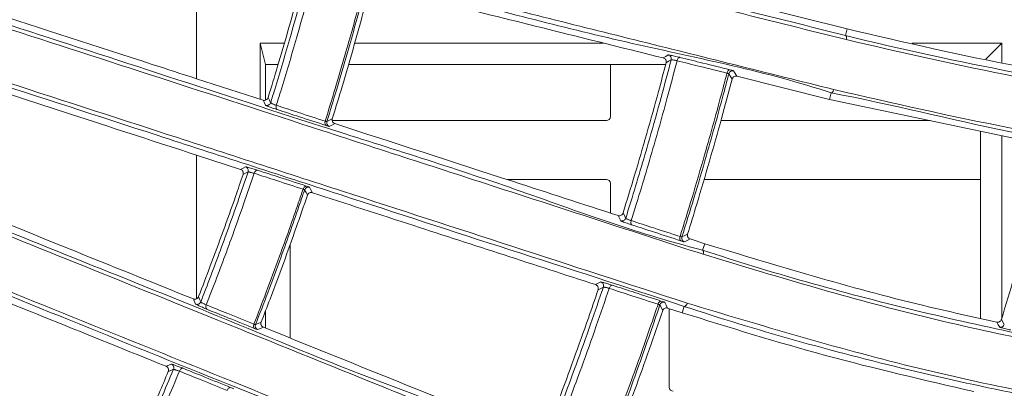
# Model space of a CAD drawing. Header units: millimetres. Extents: x 0 to 1118, y 0 to 864.
# Tile 372 of 512: x 557.28 to 569.81, y 405.32 to 410.01. Entities that reach past the tile are written whole.
import ezdxf

# ---------------------------------------------------------------- set-up
doc = ezdxf.new("R2010")
doc.units = ezdxf.units.MM
doc.styles.add('SLDTEXTSTYLE0', font='TXT', dxfattribs={"width": 0.605})
doc.dimstyles.new('SLDDIMSTYLE0', dxfattribs={"dimtxt": 3.175, "dimasz": 3.302, "dimexe": 0, "dimexo": 0.0625, "dimgap": 0.79375, "dimtad": 0, "dimdec": 1, "dimlfac": 4, "dimrnd": 1e-09, "dimzin": 12, "dimdsep": 46, "dimtxsty": 'SLDTEXTSTYLE0', "dimsah": 1, "dimcen": 0.09, "dimadec": 0, "dimazin": 3, "dimtfac": 1, "dimtofl": 0, "dimtmove": 0, "dimatfit": 3, "dimfxl": 1, "dimfrac": 2, "dimtolj": 1, "dimtzin": 12, "dimarcsym": 0})

# ---------------------------------------------------------------- blocks, each defined once
blk = doc.blocks.new('_D')
at = {"color": 7, "linetype": 'Continuous', "lineweight": 0}
for p, q in [((523.725, 418.739), (523.725, 362.273)), ((602.598, 372.505), (602.598, 362.273)), ((523.725, 363.873), (554.251, 363.873)), ((602.598, 363.873), (565.165, 363.873))]:
    blk.add_line(p, q, dxfattribs=at)
for points in [[(523.725, 363.873), (527.027, 363.365), (527.027, 364.381)], [(602.598, 363.873), (599.296, 364.381), (599.296, 363.365)]]:
    blk.add_solid(points, dxfattribs=at)
at = {"color": 7, "linetype": 'Continuous', "lineweight": 0, "insert": (554.251, 365.529), "char_height": 3.175, "attachment_point": 1, "style": 'SLDTEXTSTYLE0'}
blk.add_mtext('315.5', dxfattribs=at)

msp = doc.modelspace()

# ---------------------------------------------------------------- linework, layer by layer
at = {"color": 7, "linetype": 'Continuous', "lineweight": 15}
for p, q in [((559.5357, 411.0028), (559.5357, 409.2584)), ((567.8101, 409.8928), (566.63, 410.187)), ((560.6515, 409.7125), (560.3451, 409.7125)), ((560.3451, 409.7125), (560.3451, 408.9954)), ((560.4107, 409.4396), (560.3451, 409.7125)), ((564.7108, 409.7125), (561.5458, 409.7125)), ((569.7775, 409.7125), (568.6386, 409.7125)), ((569.574, 409.5091), (569.7775, 409.7125)), ((569.7775, 409.4648), (569.7775, 409.7125)), ((560.4107, 409.4396), (560.5719, 409.4396)), ((560.4107, 408.9852), (560.4107, 409.4396)), ((561.4678, 409.4396), (565.5018, 409.4396)), ((564.7982, 409.4396), (564.7982, 408.7758)), ((560.3804, 408.9839), (559.5357, 409.2584)), ((566.4063, 409.2898), (567.5864, 408.9956)), ((567.5864, 408.9956), (570.3444, 408.4147)), ((561.2595, 408.7258), (564.7482, 408.7258)), ((566.204, 408.7258), (568.8671, 408.7258)), ((569.5045, 408.5916), (569.5045, 406.2069)), ((569.7775, 406.2107), (569.7775, 408.5341)), ((559.5357, 408.2861), (560.0946, 408.1045)), ((559.5357, 408.2861), (559.5357, 406.457)), ((564.7482, 407.9758), (563.4829, 407.9758)), ((569.5045, 407.9758), (565.9898, 407.9758)), ((564.7982, 407.9258), (564.7982, 407.5484)), ((565.9984, 407.1585), (565.8124, 407.2189)), ((560.7232, 405.9581), (560.7232, 407.1442)), ((565.5267, 406.3395), (565.7126, 406.2791)), ((565.5482, 405.3308), (565.5482, 406.3325)), ((560.4107, 406.0844), (560.4107, 406.3016))]:
    msp.add_line(p, q, dxfattribs=at)
at = {"color": 9, "linetype": 'Continuous', "lineweight": 0}
for p, q in [((567.8101, 409.8928), (567.7877, 409.8102)), ((566.3461, 409.2549), (566.3048, 409.3228)), ((567.6054, 409.0788), (567.5864, 408.9956)), ((565.9984, 407.1585), (565.9703, 407.0777)), ((565.4642, 406.3089), (565.4278, 406.3794)), ((565.7373, 406.3607), (565.7126, 406.2791))]:
    msp.add_line(p, q, dxfattribs=at)
at = {"color": 9, "linetype": 'Continuous', "lineweight": 0, "flags": 128}
for points in [[(567.7989, 409.7568), (567.8007, 409.766), (567.8015, 409.7751), (567.8014, 409.7837), (567.8003, 409.7916), (567.7984, 409.7984), (567.7955, 409.8039), (567.7919, 409.8079), (567.7877, 409.8102)], [(565.4715, 409.5229), (565.5043, 409.5428), (565.5346, 409.5612)], [(565.5719, 409.4998), (565.5397, 409.4802), (565.5075, 409.4607)], [(565.6471, 409.4875), (565.6498, 409.4967), (565.6534, 409.5053), (565.6577, 409.5131), (565.6625, 409.5197), (565.6676, 409.5249), (565.673, 409.5285), (565.6783, 409.5303), (565.6834, 409.5304)], [(566.2813, 409.3296), (566.284, 409.3388), (566.2876, 409.3474), (566.2918, 409.3551), (566.2966, 409.3618), (566.3017, 409.367), (566.3069, 409.3706), (566.3122, 409.3725), (566.3172, 409.3726)], [(566.3643, 409.3589), (566.3846, 409.3256), (566.4063, 409.2898)], [(567.6407, 409.1219), (567.638, 409.1128), (567.6344, 409.1041), (567.6303, 409.0963), (567.6256, 409.0897), (567.6206, 409.0845), (567.6154, 409.0808), (567.6103, 409.0789), (567.6054, 409.0788)], [(560.4118, 408.9212), (560.3929, 408.959), (560.3804, 408.9839)], [(560.4439, 409.0179), (560.4601, 408.9856), (560.4762, 408.9534)], [(560.561, 408.8655), (560.5562, 408.8684), (560.5521, 408.8728), (560.549, 408.8787), (560.5468, 408.8857), (560.5457, 408.8937), (560.5458, 408.9023), (560.5469, 408.9113), (560.5492, 408.9203)], [(561.1822, 408.6633), (561.1775, 408.6662), (561.1735, 408.6706), (561.1704, 408.6764), (561.1683, 408.6835), (561.1673, 408.6914), (561.1674, 408.7), (561.1686, 408.709), (561.1708, 408.7181)], [(561.1915, 408.7139), (561.226, 408.7312), (561.2605, 408.7485)], [(561.2931, 408.6874), (561.2564, 408.6689), (561.2226, 408.652)], [(560.0946, 408.1045), (560.1271, 408.1213), (560.1569, 408.1368)], [(560.1901, 408.0728), (560.1581, 408.0562), (560.126, 408.0396)], [(560.2678, 408.0545), (560.2712, 408.0635), (560.2756, 408.0719), (560.2807, 408.0793), (560.2863, 408.0854), (560.2924, 408.0902), (560.2985, 408.0932), (560.3046, 408.0946), (560.3104, 408.0941)], [(560.8897, 407.8528), (560.8931, 407.8618), (560.8974, 407.8702), (560.9024, 407.8776), (560.908, 407.8838), (560.914, 407.8885), (560.9201, 407.8916), (560.9261, 407.8929), (560.9318, 407.8925)], [(560.945, 407.7776), (560.9273, 407.8118), (560.9095, 407.846)], [(560.9711, 407.878), (560.9922, 407.8373), (561.0074, 407.8079)], [(564.9294, 407.4507), (564.9135, 407.4823), (564.8963, 407.5166)], [(564.9597, 407.5503), (564.9766, 407.5166), (564.9777, 407.5146), (564.9935, 407.4829)], [(565.0721, 407.3979), (565.0678, 407.4006), (565.0644, 407.4049), (565.0617, 407.4106), (565.0601, 407.4175), (565.0594, 407.4254), (565.0597, 407.434), (565.0611, 407.443), (565.0635, 407.452)], [(565.6932, 407.1959), (565.6891, 407.1985), (565.6857, 407.2028), (565.6831, 407.2085), (565.6815, 407.2154), (565.6809, 407.2233), (565.6813, 407.2319), (565.6827, 407.2408), (565.685, 407.2499)], [(565.709, 407.2446), (565.7444, 407.2625), (565.7799, 407.2803)], [(565.8124, 407.2189), (565.775, 407.2), (565.7402, 407.1825)], [(565.9785, 407.0236), (565.9808, 407.0327), (565.9823, 407.0417), (565.9827, 407.0503), (565.982, 407.0582), (565.9804, 407.0651), (565.9778, 407.0708), (565.9744, 407.075), (565.9703, 407.0777)], [(564.6105, 406.6372), (564.6445, 406.6547), (564.676, 406.671)], [(564.709, 406.6071), (564.6755, 406.5899), (564.6421, 406.5726)], [(564.7832, 406.5894), (564.7866, 406.5984), (564.7907, 406.6068), (564.7955, 406.6143), (564.8008, 406.6205), (564.8063, 406.6254), (564.812, 406.6286), (564.8174, 406.6301), (564.8226, 406.6298)], [(559.5211, 406.3899), (559.5049, 406.4291), (559.4942, 406.4547)], [(559.5599, 406.4842), (559.5738, 406.4509), (559.5876, 406.4175)], [(565.4049, 406.3876), (565.4082, 406.3966), (565.4124, 406.405), (565.4171, 406.4125), (565.4224, 406.4188), (565.4279, 406.4236), (565.4334, 406.4269), (565.4388, 406.4284), (565.4438, 406.4281)], [(565.4896, 406.4113), (565.5075, 406.3767), (565.5267, 406.3395)], [(565.7763, 406.4013), (565.773, 406.3923), (565.7688, 406.3839), (565.764, 406.3764), (565.7588, 406.3701), (565.7533, 406.3653), (565.7478, 406.362), (565.7424, 406.3605), (565.7373, 406.3607)], [(569.7725, 406.194), (569.7909, 406.162), (569.7919, 406.1603), (569.8093, 406.1299)], [(560.2718, 406.0789), (560.2673, 406.0821), (560.2636, 406.0868), (560.2609, 406.0928), (560.2593, 406.0999), (560.2588, 406.1079), (560.2595, 406.1165), (560.2613, 406.1253), (560.2641, 406.1342)], [(560.2845, 406.1288), (560.3201, 406.1436), (560.3557, 406.1585)], [(560.3839, 406.0952), (560.3461, 406.0794), (560.3112, 406.0648)], [(569.7503, 406.096), (569.7328, 406.1264), (569.7189, 406.1507), (569.714, 406.1591)], [(559.1477, 405.5973), (559.1813, 405.6118), (559.2122, 405.6251)], [(559.2407, 405.559), (559.2077, 405.5447), (559.1746, 405.5304)], [(559.317, 405.5352), (559.321, 405.544), (559.3259, 405.552), (559.3315, 405.5591), (559.3376, 405.5649), (559.344, 405.5692), (559.3504, 405.5718), (559.3566, 405.5727), (559.3623, 405.5719)], [(559.9233, 405.2906), (559.9273, 405.2994), (559.9322, 405.3074), (559.9377, 405.3145), (559.9438, 405.3203), (559.9501, 405.3246), (559.9564, 405.3273), (559.9625, 405.3282), (559.9682, 405.3274)]]:
    msp.add_lwpolyline(points, dxfattribs=at)
at = {"color": 9, "linetype": 'Continuous', "lineweight": 0}
for centre, radius, start, end in [((565.5235, 409.5124), 0.05, 345.43635, 77.15834), ((560.4284, 408.9684), 0.05, 250.58123, 342.55153), ((561.2393, 408.6991), 0.05, 162.79519, 250.47537), ((560.1426, 408.0888), 0.05, 341.34297, 73.41228), ((560.9569, 407.83), 0.05, 73.52676, 161.30923), ((564.9458, 407.498), 0.05, 250.84091, 342.48735), ((565.7567, 407.2298), 0.05, 162.71464, 250.71338), ((564.6615, 406.6231), 0.05, 341.43126, 73.16073), ((559.541, 406.4358), 0.05, 246.57998, 338.54294), ((559.6964, 406.3566), 0.0446, 149.42098, 227.21218), ((565.4752, 406.3634), 0.05, 73.28447, 161.36713), ((560.3311, 406.1107), 0.05, 158.80941, 246.47071), ((569.7615, 406.1448), 0.05, 257.01305, 342.68564), ((559.1946, 405.5783), 0.05, 337.33081, 69.41744)]:
    msp.add_arc(centre, radius, start, end, dxfattribs=at)
at = {"color": 7, "linetype": 'Continuous', "lineweight": 15}
msp.add_arc((566.3533, 409.3101), 0.05, 77.27524, 165.36386, dxfattribs=at)
for centre, major_axis, start_param, end_param in [((564.7482, 408.7758), (-0.0354, 0.0354), 2.3562326, 3.9269527), ((564.7482, 407.9258), (0.0354, 0.0354), 5.4978252, 7.0685454), ((565.5982, 405.3308), (-0.0354, -0.0354), 5.4978252, 7.0685454)]:
    msp.add_ellipse(centre, major_axis=major_axis, ratio=0.9999239, start_param=start_param, end_param=end_param, dxfattribs=at)
for points, knots in [([(551.1759, 441.3033), (551.7435, 440.5175), (552.8808, 438.9433), (554.3272, 436.4083), (555.5732, 433.7714), (556.588, 431.0403), (557.3639, 428.2331), (557.9021, 425.3681), (558.2005, 422.4679), (558.2545, 419.5608), (558.0582, 416.6648), (557.6211, 413.797), (556.9484, 410.9757), (555.9986, 408.0827), (554.7229, 405.1576), (553.1205, 402.2246), (551.8236, 400.4164), (551.1759, 399.5134)], [0, 0, 0, 0, 0.0647967, 0.1298256, 0.1948536, 0.2596492, 0.324361, 0.3893061, 0.4542503, 0.5189608, 0.5833548, 0.647979, 0.7126043, 0.7769999, 0.8512746, 0.9257245, 1, 1, 1, 1]), ([(551.4192, 399.628), (551.9776, 400.4118), (553.0963, 401.9821), (554.5185, 404.5065), (555.7433, 407.1301), (556.7442, 409.855), (557.5111, 412.6648), (558.0419, 415.542), (558.3319, 418.4536), (558.3767, 421.3713), (558.1702, 424.277), (557.7223, 427.1537), (557.038, 429.9828), (556.0876, 432.8462), (554.8344, 435.7084), (553.2873, 438.5515), (552.0414, 440.3102), (551.4192, 441.1887)], [0, 0, 0, 0, 0.0647861, 0.1297994, 0.1948118, 0.2595968, 0.3250004, 0.39064, 0.4562787, 0.521681, 0.5867608, 0.6520731, 0.7173866, 0.782468, 0.8549254, 0.927542, 1, 1, 1, 1]), ([(557.6871, 412.3289), (558.4332, 412.1428), (559.9255, 411.7707), (562.3852, 411.1574), (564.9819, 410.5096), (566.881, 410.0369), (567.7877, 409.8102), (567.7877, 409.8102)], [0, 0, 0, 0, 0.2387196, 0.4774788, 0.7387464, 0.9999989, 1, 1, 1, 1]), ([(567.7989, 409.7568), (566.8681, 409.9889), (565.0065, 410.4532), (562.3989, 411.1036), (559.9449, 411.7156), (558.4532, 412.0876), (557.7062, 412.2739)], [0, 0, 0, 0, 0.2612883, 0.5225717, 0.7609066, 1, 1, 1, 1]), ([(567.6054, 409.0788), (567.6054, 409.0788), (566.7933, 409.3495), (565.0442, 409.6857), (562.5237, 410.3551), (559.9671, 410.9806), (558.3254, 411.3914), (557.5045, 411.5969)], [0, 0, 0, 0, 0.0000011, 0.2376385, 0.4757262, 0.737842, 1, 1, 1, 1]), ([(557.5477, 411.6382), (558.3683, 411.4337), (560.0094, 411.0247), (562.5561, 410.3897), (565.0961, 409.7564), (566.7919, 409.3336), (567.6407, 409.1219)], [0, 0, 0, 0, 0.2621155, 0.5242254, 0.7618733, 1, 1, 1, 1]), ([(560.9001, 410.6091), (560.8745, 410.5127), (560.8087, 410.2652), (560.6977, 409.8677), (560.5714, 409.4336), (560.4847, 409.151), (560.4439, 409.0179)], [0, 0, 0, 0, 0.1806208, 0.4642168, 0.7478125, 1, 1, 1, 1]), ([(561.7956, 410.4394), (562.1547, 410.3498), (563.3552, 410.0505), (564.5995, 409.7403), (565.4715, 409.5229)], [0, 0, 0, 0, 0.2991765, 1, 1, 1, 1]), ([(561.7355, 410.4048), (561.6981, 410.2645), (561.6191, 409.9685), (561.492, 409.5185), (561.3709, 409.1068), (561.292, 408.8506), (561.2605, 408.7485)], [0, 0, 0, 0, 0.2527237, 0.5333582, 0.8139921, 1, 1, 1, 1]), ([(559.5357, 409.2584), (559.347, 409.3197), (558.4361, 409.6156), (557.5648, 409.8988), (556.8741, 410.1232)], [0, 0, 0, 0, 0.2071764, 1, 1, 1, 1]), ([(557.0406, 409.9794), (557.7011, 409.7654), (559.0239, 409.3366), (561.1832, 408.6258), (563.5273, 407.9024), (565.0841, 407.2993), (565.9703, 407.0777), (565.9703, 407.0777)], [0, 0, 0, 0, 0.2372595, 0.4751808, 0.7375959, 0.9999985, 1, 1, 1, 1]), ([(565.9785, 407.0236), (565.1551, 407.2912), (563.5083, 407.8264), (561.2038, 408.5754), (559.0376, 409.2794), (557.717, 409.7086), (557.0559, 409.9234)], [0, 0, 0, 0, 0.2624357, 0.5248648, 0.7621295, 1, 1, 1, 1]), ([(570.5737, 409.3135), (570.3876, 409.346), (569.4507, 409.5094), (568.5399, 409.7222), (567.8101, 409.8928)], [0, 0, 0, 0, 0.1987122, 1, 1, 1, 1]), ([(567.7877, 409.8102), (567.7877, 409.8102), (568.5207, 409.627), (569.9245, 409.3223), (572.1674, 408.9662), (574.5094, 408.7473), (576.0006, 408.6964), (576.8593, 408.6964), (576.8593, 408.6964)], [0, 0, 0, 0, 0.0000017, 0.2472038, 0.4943983, 0.7472, 0.9999985, 1, 1, 1, 1]), ([(576.8773, 408.6425), (576.0834, 408.6569), (574.4958, 408.6857), (572.1889, 408.9159), (569.945, 409.2591), (568.5152, 409.5907), (567.7989, 409.7568)], [0, 0, 0, 0, 0.2528206, 0.5056294, 0.7523332, 1, 1, 1, 1]), ([(565.5075, 409.4607), (565.4751, 409.3384), (565.3956, 409.0379), (565.2624, 408.5609), (565.1125, 408.0461), (565.009, 407.7101), (564.9597, 407.5503)], [0, 0, 0, 0, 0.1908158, 0.4692116, 0.7476067, 1, 1, 1, 1]), ([(565.5075, 409.4607), (565.5083, 409.4657), (565.51, 409.4759), (565.5069, 409.491), (565.4997, 409.5047), (565.4879, 409.5168), (565.4773, 409.5207), (565.4715, 409.5229)], [0, 0, 0, 0, 0.1769793, 0.3535433, 0.5402476, 0.7508641, 1, 1, 1, 1]), ([(556.5884, 409.2437), (557.0671, 409.0882), (558.0253, 408.7768), (559.032, 408.4497), (559.5357, 408.2861)], [0, 0, 0, 0, 0.4995985, 1, 1, 1, 1]), ([(565.7373, 406.3607), (565.7373, 406.3607), (565.0034, 406.6054), (563.5039, 407.0835), (561.2704, 407.8129), (559.0104, 408.546), (557.5418, 409.0233), (556.8075, 409.2619)], [0, 0, 0, 0, 0.0000012, 0.236511, 0.4730102, 0.7364905, 1, 1, 1, 1]), ([(556.8534, 409.3004), (557.5872, 409.062), (559.0548, 408.5853), (561.3108, 407.8523), (563.5482, 407.1253), (565.0332, 406.6428), (565.7763, 406.4013)], [0, 0, 0, 0, 0.2634722, 0.5269465, 0.7632769, 1, 1, 1, 1]), ([(566.3461, 409.2549), (566.3018, 409.0877), (566.2089, 408.7376), (566.0592, 408.207), (565.9146, 407.7161), (565.8193, 407.4078), (565.7799, 407.2803)], [0, 0, 0, 0, 0.2526581, 0.5288615, 0.8050642, 1, 1, 1, 1]), ([(566.4063, 409.2898), (566.399, 409.2907), (566.3851, 409.2925), (566.3666, 409.2846), (566.3538, 409.2725), (566.3481, 409.262), (566.3464, 409.2559), (566.3461, 409.2549)], [0, 0, 0, 0, 0.30450768, 0.57983392, 0.77149583, 0.96393452, 1, 1, 1, 1]), ([(576.8593, 407.9428), (576.8593, 407.9428), (576.099, 407.9428), (574.4842, 407.9903), (572.1695, 408.213), (569.837, 408.547), (568.3809, 408.9334), (567.6054, 409.0788), (567.6054, 409.0788)], [0, 0, 0, 0, 0.0000016, 0.2455221, 0.4921106, 0.7460635, 0.9999984, 1, 1, 1, 1]), ([(567.6407, 409.1219), (568.3876, 408.9491), (569.8815, 408.6034), (572.1861, 408.2567), (574.516, 408.0303), (576.089, 408.0025), (576.8772, 407.9886)], [0, 0, 0, 0, 0.2539409, 0.5078958, 0.7534218, 1, 1, 1, 1]), ([(560.3804, 408.9839), (560.3871, 408.9826), (560.4004, 408.98), (560.4192, 408.9864), (560.4337, 408.9981), (560.441, 409.0094), (560.4434, 409.0164), (560.4439, 409.0179)], [0, 0, 0, 0, 0.2810398, 0.5567951, 0.751548, 0.9475199, 1, 1, 1, 1]), ([(561.2605, 408.7485), (561.2595, 408.7439), (561.2575, 408.7348), (561.2595, 408.7211), (561.2656, 408.7072), (561.2767, 408.6945), (561.2876, 408.6898), (561.2931, 408.6874)], [0, 0, 0, 0, 0.162255, 0.3241948, 0.4944, 0.7408149, 1, 1, 1, 1]), ([(564.8963, 407.5166), (564.4472, 407.6625), (563.2238, 408.06), (562.0414, 408.4442), (561.2931, 408.6874)], [0, 0, 0, 0, 0.3671095, 1, 1, 1, 1]), ([(570.384, 408.352), (570.289, 407.9929), (570.0978, 407.2701), (569.8814, 406.5543), (569.7725, 406.194)], [0, 0, 0, 0, 0.4966821, 1, 1, 1, 1]), ([(560.126, 408.0396), (560.1272, 408.0444), (560.1296, 408.0539), (560.1279, 408.0686), (560.1226, 408.0824), (560.1127, 408.095), (560.1024, 408.1017), (560.0958, 408.1041), (560.0946, 408.1045)], [0, 0, 0, 0, 0.1635829, 0.3266952, 0.5010495, 0.705698, 0.9468432, 1, 1, 1, 1]), ([(560.126, 408.0396), (560.0942, 407.9464), (560.0115, 407.7048), (559.8732, 407.3165), (559.7165, 406.8911), (559.6101, 406.6144), (559.5599, 406.4842)], [0, 0, 0, 0, 0.1784413, 0.4627647, 0.7470876, 1, 1, 1, 1]), ([(559.4942, 406.4547), (558.9672, 406.6676), (557.7955, 407.141), (556.6863, 407.5892), (556.0759, 407.8358)], [0, 0, 0, 0, 0.4497501, 1, 1, 1, 1]), ([(561.0074, 407.8079), (561.0007, 407.8093), (560.9883, 407.8118), (560.9705, 407.8069), (560.9573, 407.7979), (560.949, 407.7875), (560.9461, 407.7803), (560.945, 407.7776)], [0, 0, 0, 0, 0.293089, 0.5371568, 0.7318597, 0.8971204, 1, 1, 1, 1]), ([(561.0074, 407.8079), (561.4356, 407.6688), (562.6137, 407.286), (563.8338, 406.8895), (564.6105, 406.6372)], [0, 0, 0, 0, 0.3634165, 1, 1, 1, 1]), ([(560.945, 407.7776), (560.8978, 407.6399), (560.7981, 407.3493), (560.6395, 406.9081), (560.49, 406.5062), (560.3937, 406.2569), (560.3557, 406.1585)], [0, 0, 0, 0, 0.2534593, 0.5348251, 0.8161916, 1, 1, 1, 1]), ([(556.232, 407.6807), (556.8109, 407.4462), (557.9699, 406.9766), (559.8685, 406.2188), (561.8827, 405.3658), (563.3477, 404.8736), (564.0569, 404.519), (564.0569, 404.519)], [0, 0, 0, 0, 0.2360166, 0.4725414, 0.7362749, 0.9999986, 1, 1, 1, 1]), ([(564.0621, 404.4643), (563.3399, 404.7562), (561.8957, 405.3399), (559.8766, 406.1558), (557.9814, 406.9217), (556.823, 407.3897), (556.2433, 407.624)], [0, 0, 0, 0, 0.2637539, 0.5274996, 0.7635146, 1, 1, 1, 1]), ([(564.8963, 407.5166), (564.9035, 407.5152), (564.9169, 407.5127), (564.9366, 407.5198), (564.9507, 407.5319), (564.9574, 407.5433), (564.9594, 407.5492), (564.9597, 407.5503)], [0, 0, 0, 0, 0.29344111, 0.5495457, 0.7845954, 0.95952506, 1, 1, 1, 1]), ([(565.7799, 407.2803), (565.7788, 407.2755), (565.7768, 407.266), (565.7791, 407.2515), (565.7854, 407.2383), (565.7964, 407.226), (565.8067, 407.2214), (565.8124, 407.2189)], [0, 0, 0, 0, 0.1746634, 0.3490469, 0.5309597, 0.7387593, 1, 1, 1, 1]), ([(565.9703, 407.0777), (565.9703, 407.0777), (566.8305, 406.791), (568.6496, 406.2819), (571.4884, 405.6981), (574.439, 405.3286), (576.5647, 405.2425), (577.5578, 405.2425), (577.5578, 405.2425)], [0, 0, 0, 0, 0.0000011, 0.2457199, 0.4914211, 0.7457088, 0.9999987, 1, 1, 1, 1]), ([(569.714, 406.1591), (569.4037, 406.2278), (568.1333, 406.5089), (566.9173, 406.8789), (565.9984, 407.1585)], [0, 0, 0, 0, 0.2442936, 1, 1, 1, 1]), ([(555.7297, 406.9783), (555.9014, 406.9089), (557.0009, 406.4647), (558.1653, 405.9943), (559.1477, 405.5973)], [0, 0, 0, 0, 0.1562098, 1, 1, 1, 1]), ([(563.7745, 403.8199), (563.7745, 403.8199), (563.1119, 404.0408), (561.8407, 404.6228), (559.8746, 405.3889), (557.8969, 406.1962), (556.5986, 406.7195), (555.9493, 406.9812)], [0, 0, 0, 0, 0.0000013, 0.236001, 0.4719923, 0.7359861, 1, 1, 1, 1]), ([(555.9978, 407.0166), (556.6463, 406.7547), (557.9433, 406.2308), (559.9217, 405.4315), (561.877, 404.6415), (563.17, 404.119), (563.817, 403.8576)], [0, 0, 0, 0, 0.26398061, 0.52796884, 0.7638247, 1, 1, 1, 1]), ([(577.5747, 405.1877), (576.5402, 405.2122), (574.4713, 405.2611), (571.5026, 405.648), (568.6505, 406.2165), (566.871, 406.754), (565.9785, 407.0236)], [0, 0, 0, 0, 0.2543167, 0.5086132, 0.7535309, 1, 1, 1, 1]), ([(564.6421, 406.5726), (564.6009, 406.452), (564.5004, 406.1571), (564.3341, 405.6902), (564.149, 405.1881), (564.0225, 404.8608), (563.9624, 404.7051)], [0, 0, 0, 0, 0.1923489, 0.4702345, 0.7481206, 1, 1, 1, 1]), ([(564.6421, 406.5726), (564.6433, 406.5776), (564.6457, 406.5875), (564.6436, 406.6028), (564.6375, 406.617), (564.6266, 406.6299), (564.6162, 406.6346), (564.6105, 406.6372)], [0, 0, 0, 0, 0.1764818, 0.352574, 0.5385938, 0.7485637, 1, 1, 1, 1]), ([(559.4942, 406.4547), (559.5008, 406.4529), (559.5131, 406.4496), (559.5277, 406.453), (559.5346, 406.4565), (559.5357, 406.457)], [0, 0, 0, 0, 0.4911967, 0.9183177, 1, 1, 1, 1]), ([(559.5357, 406.457), (559.5401, 406.4598), (559.5489, 406.4654), (559.5566, 406.4761), (559.5594, 406.4828), (559.5599, 406.4842)], [0, 0, 0, 0, 0.4404071, 0.8833095, 1, 1, 1, 1]), ([(565.4642, 406.3089), (565.4086, 406.1459), (565.292, 405.8048), (565.1065, 405.2882), (564.9288, 404.8101), (564.8126, 404.5101), (564.7644, 404.3857)], [0, 0, 0, 0, 0.2523964, 0.5284219, 0.8044475, 1, 1, 1, 1]), ([(565.5267, 406.3395), (565.5195, 406.3409), (565.5057, 406.3436), (565.4867, 406.3371), (565.4731, 406.3259), (565.4667, 406.3158), (565.4646, 406.3098), (565.4642, 406.3089)], [0, 0, 0, 0, 0.3039507, 0.5800992, 0.7718529, 0.9644352, 1, 1, 1, 1]), ([(577.5578, 404.4889), (577.5578, 404.4889), (576.4735, 404.4889), (574.5525, 404.5698), (571.5076, 404.9282), (568.5829, 405.5192), (566.6486, 406.057), (565.7373, 406.3607), (565.7373, 406.3607)], [0, 0, 0, 0, 0.0000011, 0.243684, 0.489146, 0.7445873, 0.999999, 1, 1, 1, 1]), ([(565.7763, 406.4013), (566.7172, 406.1179), (568.599, 405.5511), (571.5421, 404.9783), (574.5323, 404.6032), (576.5581, 404.557), (577.5746, 404.5338)], [0, 0, 0, 0, 0.2554198, 0.5108642, 0.7545594, 1, 1, 1, 1]), ([(565.7126, 406.2791), (566.316, 406.091), (567.5244, 405.7143), (568.7883, 405.4225), (569.4211, 405.2764)], [0, 0, 0, 0, 0.4993126, 1, 1, 1, 1]), ([(569.714, 406.1591), (569.7201, 406.1585), (569.7321, 406.1572), (569.7499, 406.1639), (569.7636, 406.1756), (569.7701, 406.1868), (569.7722, 406.1929), (569.7725, 406.194)], [0, 0, 0, 0, 0.25682386, 0.51411195, 0.75683589, 0.95437597, 1, 1, 1, 1]), ([(560.3557, 406.1585), (560.3544, 406.154), (560.3517, 406.1451), (560.3528, 406.1312), (560.3578, 406.117), (560.3681, 406.1035), (560.3785, 406.098), (560.3839, 406.0952)], [0, 0, 0, 0, 0.1619459, 0.3235411, 0.4931405, 0.7386832, 1, 1, 1, 1]), ([(563.8968, 404.6759), (563.7543, 404.7334), (562.5593, 405.2162), (561.4027, 405.6836), (560.3839, 406.0952)], [0, 0, 0, 0, 0.1192361, 1, 1, 1, 1]), ([(558.4338, 403.9934), (557.8623, 404.2721), (556.7286, 404.825), (555.6533, 405.3495), (555.12, 405.6096)], [0, 0, 0, 0, 0.5040609, 1, 1, 1, 1]), ([(559.1746, 405.5304), (559.1761, 405.5351), (559.1791, 405.5444), (559.1785, 405.5591), (559.1742, 405.5733), (559.1652, 405.5865), (559.1554, 405.594), (559.1489, 405.5968), (559.1477, 405.5973)], [0, 0, 0, 0, 0.1632738, 0.3260959, 0.4999017, 0.7036637, 0.9440761, 1, 1, 1, 1]), ([(555.2647, 405.4441), (555.7692, 405.198), (556.779, 404.7053), (558.423, 403.9044), (560.1858, 403.0401), (561.4185, 402.4504), (562.06, 402.1296), (562.06, 402.1296)], [0, 0, 0, 0, 0.2351482, 0.4706788, 0.7353429, 0.9999985, 1, 1, 1, 1]), ([(559.1746, 405.5304), (559.1358, 405.4385), (559.0361, 405.2025), (558.8709, 404.8244), (558.6855, 404.4121), (558.5603, 404.1443), (558.5014, 404.0183)], [0, 0, 0, 0, 0.1807056, 0.464275, 0.747843, 1, 1, 1, 1]), ([(562.0621, 402.0746), (561.4355, 402.3803), (560.1824, 402.9916), (558.4302, 403.8464), (556.7855, 404.6487), (555.7768, 405.1407), (555.272, 405.3869)], [0, 0, 0, 0, 0.2646826, 0.5293565, 0.7644997, 1, 1, 1, 1])]:
    msp.add_open_spline(points, degree=3, knots=knots, dxfattribs=at)
at = {"color": 9, "linetype": 'Continuous', "lineweight": 0}
for points, knots in [([(560.4762, 408.9534), (560.4936, 409.0096), (560.5806, 409.2901), (560.7083, 409.7218), (560.8512, 410.2305), (560.9266, 410.5142), (560.9617, 410.6466)], [0, 0, 0, 0, 0.10026123, 0.50013346, 0.76661766, 1, 1, 1, 1]), ([(561.0406, 410.6341), (561.0048, 410.4991), (560.9288, 410.2126), (560.785, 409.7007), (560.656, 409.2646), (560.5677, 408.9801), (560.5492, 408.9203)], [0, 0, 0, 0, 0.2349369, 0.4987613, 0.8946425, 1, 1, 1, 1]), ([(561.1708, 408.7181), (561.2137, 408.8568), (561.3041, 409.1499), (561.4583, 409.677), (561.5824, 410.1246), (561.6596, 410.4176), (561.675, 410.4762)], [0, 0, 0, 0, 0.2382226, 0.5031058, 0.9005715, 1, 1, 1, 1]), ([(561.6952, 410.4706), (561.6797, 410.4118), (561.6025, 410.1184), (561.4782, 409.6703), (561.3242, 409.144), (561.234, 408.8518), (561.1915, 408.7139)], [0, 0, 0, 0, 0.09990537, 0.49794386, 0.76320749, 1, 1, 1, 1]), ([(565.6834, 409.5304), (565.6818, 409.5308), (565.6709, 409.5335), (565.6479, 409.539), (565.6146, 409.5465), (565.5831, 409.5532), (565.5573, 409.5583), (565.5393, 409.5613), (565.5361, 409.5612), (565.5346, 409.5612)], [0, 0, 0, 0, 0.0270557, 0.189227, 0.3514647, 0.5136842, 0.6758403, 0.83793, 1, 1, 1, 1]), ([(564.9935, 407.4829), (565.0153, 407.5529), (565.1194, 407.8872), (565.2713, 408.3997), (565.4405, 409.0026), (565.5297, 409.3404), (565.5719, 409.4998)], [0, 0, 0, 0, 0.1048441, 0.5004994, 0.7641865, 1, 1, 1, 1]), ([(565.6471, 409.4875), (565.6044, 409.3257), (565.5145, 408.9853), (565.3445, 408.3794), (565.1915, 407.8629), (565.0862, 407.5251), (565.0635, 407.452)], [0, 0, 0, 0, 0.23704176, 0.49876959, 0.89148622, 1, 1, 1, 1]), ([(565.6471, 409.4875), (565.6463, 409.4877), (565.6408, 409.4889), (565.6292, 409.4913), (565.6124, 409.4946), (565.5965, 409.4973), (565.5835, 409.4993), (565.5743, 409.5003), (565.5727, 409.5), (565.5719, 409.4998)], [0, 0, 0, 0, 0.0270089, 0.189108, 0.3513826, 0.5136919, 0.6759304, 0.837992, 1, 1, 1, 1]), ([(566.2813, 409.3296), (566.1675, 409.3579), (565.9556, 409.4107), (565.7447, 409.4632), (565.6471, 409.4875)], [0, 0, 0, 0, 0.5369806, 1, 1, 1, 1]), ([(565.6834, 409.5304), (565.781, 409.5061), (565.9918, 409.4536), (566.2035, 409.4009), (566.3172, 409.3726)], [0, 0, 0, 0, 0.46301981, 1, 1, 1, 1]), ([(565.685, 407.2499), (565.7362, 407.4151), (565.8435, 407.7613), (566.0252, 408.382), (566.1715, 408.9104), (566.2624, 409.2575), (566.2813, 409.3296)], [0, 0, 0, 0, 0.2398468, 0.5025375, 0.8966922, 1, 1, 1, 1]), ([(566.3048, 409.3228), (566.2859, 409.2506), (566.195, 408.9033), (566.0485, 408.3746), (565.8669, 407.7545), (565.7599, 407.409), (565.709, 407.2446)], [0, 0, 0, 0, 0.1034536, 0.4981404, 0.7611856, 1, 1, 1, 1]), ([(566.3048, 409.3228), (566.3042, 409.3232), (566.3029, 409.324), (566.2946, 409.3265), (566.2857, 409.3285), (566.2813, 409.3296)], [0, 0, 0, 0, 0.3265431, 0.6632675, 1, 1, 1, 1]), ([(566.3643, 409.3589), (566.363, 409.3596), (566.3603, 409.361), (566.3436, 409.3659), (566.326, 409.3703), (566.3172, 409.3726)], [0, 0, 0, 0, 0.3265496, 0.663271, 1, 1, 1, 1]), ([(560.5492, 408.9203), (560.5446, 408.9218), (560.5353, 408.9249), (560.5193, 408.9311), (560.5039, 408.9376), (560.4905, 408.9438), (560.4809, 408.949), (560.4766, 408.9521), (560.4763, 408.9531), (560.4762, 408.9534)], [0, 0, 0, 0, 0.1542887, 0.3087903, 0.4637654, 0.6195561, 0.7759669, 0.9325451, 1, 1, 1, 1]), ([(560.561, 408.8655), (560.5518, 408.8685), (560.5334, 408.8746), (560.501, 408.8859), (560.4697, 408.8973), (560.4423, 408.9076), (560.4222, 408.9158), (560.4132, 408.9199), (560.4121, 408.9209), (560.4118, 408.9212)], [0, 0, 0, 0, 0.1549913, 0.3099968, 0.4651342, 0.6206421, 0.7765299, 0.9326555, 1, 1, 1, 1]), ([(560.5492, 408.9203), (560.6434, 408.8897), (560.8499, 408.8225), (561.0578, 408.7548), (561.1708, 408.7181)], [0, 0, 0, 0, 0.4564149, 1, 1, 1, 1]), ([(561.1822, 408.6633), (561.0692, 408.7001), (560.8615, 408.7677), (560.6552, 408.8348), (560.561, 408.8655)], [0, 0, 0, 0, 0.5435878, 1, 1, 1, 1]), ([(561.1915, 408.7139), (561.1906, 408.7137), (561.1889, 408.7132), (561.1809, 408.715), (561.1738, 408.7171), (561.1708, 408.7181)], [0, 0, 0, 0, 0.36853203, 0.7361484, 1, 1, 1, 1]), ([(561.1822, 408.6633), (561.1881, 408.6614), (561.2023, 408.6569), (561.2179, 408.6523), (561.221, 408.6521), (561.2226, 408.652)], [0, 0, 0, 0, 0.2643322, 0.6322132, 1, 1, 1, 1]), ([(559.5876, 406.4175), (559.6089, 406.4724), (559.7155, 406.7468), (559.8734, 407.1695), (560.0514, 407.6669), (560.1461, 407.9441), (560.1901, 408.0728)], [0, 0, 0, 0, 0.10031199, 0.50123604, 0.76841729, 1, 1, 1, 1]), ([(560.1569, 408.1368), (560.1585, 408.1367), (560.1616, 408.1366), (560.1795, 408.1324), (560.2048, 408.1257), (560.2358, 408.1169), (560.2685, 408.1072), (560.2939, 408.0994), (560.3066, 408.0953), (560.3104, 408.0941)], [0, 0, 0, 0, 0.1554601, 0.3108847, 0.4663942, 0.6220268, 0.7777217, 0.9334377, 1, 1, 1, 1]), ([(560.2678, 408.0545), (560.2659, 408.0551), (560.2595, 408.0569), (560.2467, 408.0604), (560.2301, 408.0646), (560.2144, 408.0684), (560.2015, 408.0712), (560.1925, 408.0729), (560.1909, 408.0728), (560.1901, 408.0728)], [0, 0, 0, 0, 0.06655887, 0.22231113, 0.37811292, 0.53384621, 0.68939123, 0.84469572, 1, 1, 1, 1]), ([(560.3104, 408.0941), (560.405, 408.0634), (560.6113, 407.9965), (560.8192, 407.929), (560.9318, 407.8925)], [0, 0, 0, 0, 0.4581673, 1, 1, 1, 1]), ([(560.2678, 408.0545), (560.2231, 407.9235), (560.1275, 407.6438), (559.9485, 407.1433), (559.789, 406.7162), (559.6808, 406.4378), (559.6581, 406.3793)], [0, 0, 0, 0, 0.2329332, 0.4974487, 0.894375, 1, 1, 1, 1]), ([(560.8897, 407.8528), (560.777, 407.8894), (560.569, 407.9568), (560.3625, 408.0238), (560.2678, 408.0545)], [0, 0, 0, 0, 0.5418309, 1, 1, 1, 1]), ([(560.2641, 406.1342), (560.3167, 406.2701), (560.4277, 406.557), (560.6188, 407.0735), (560.7736, 407.5109), (560.8707, 407.7969), (560.8897, 407.8528)], [0, 0, 0, 0, 0.2390546, 0.5046477, 0.9031827, 1, 1, 1, 1]), ([(560.9095, 407.846), (560.8904, 407.7898), (560.7932, 407.5033), (560.6381, 407.0653), (560.4473, 406.5497), (560.3367, 406.2637), (560.2845, 406.1288)], [0, 0, 0, 0, 0.0975101, 0.4966087, 0.7625758, 1, 1, 1, 1]), ([(560.9095, 407.846), (560.9091, 407.8463), (560.9082, 407.8469), (560.9019, 407.8492), (560.8937, 407.8516), (560.8897, 407.8528)], [0, 0, 0, 0, 0.2644208, 0.6320652, 1, 1, 1, 1]), ([(560.9711, 407.878), (560.9703, 407.8785), (560.9686, 407.8797), (560.9559, 407.8845), (560.9398, 407.8898), (560.9318, 407.8925)], [0, 0, 0, 0, 0.2644892, 0.6322873, 1, 1, 1, 1]), ([(565.0721, 407.3979), (565.0624, 407.4011), (565.0431, 407.4074), (565.0105, 407.4188), (564.9798, 407.4298), (564.954, 407.4396), (564.936, 407.4469), (564.93, 407.4499), (564.9295, 407.4506), (564.9294, 407.4507)], [0, 0, 0, 0, 0.1615126, 0.3230301, 0.4846918, 0.6466503, 0.8089024, 0.9713479, 1, 1, 1, 1]), ([(565.0635, 407.452), (565.0586, 407.4536), (565.049, 407.4569), (565.0329, 407.463), (565.0178, 407.4693), (565.0051, 407.4752), (564.9965, 407.4799), (564.9937, 407.4821), (564.9936, 407.4828), (564.9935, 407.4829)], [0, 0, 0, 0, 0.16093549, 0.32208264, 0.48368835, 0.64585988, 0.80855419, 0.97127365, 1, 1, 1, 1]), ([(565.0635, 407.452), (565.1589, 407.421), (565.3656, 407.3538), (565.5733, 407.2862), (565.685, 407.2499)], [0, 0, 0, 0, 0.461826, 1, 1, 1, 1]), ([(565.6932, 407.1959), (565.5815, 407.2322), (565.374, 407.2997), (565.1675, 407.3669), (565.0721, 407.3979)], [0, 0, 0, 0, 0.5381785, 1, 1, 1, 1]), ([(565.709, 407.2446), (565.7081, 407.2444), (565.7064, 407.244), (565.6977, 407.246), (565.6892, 407.2486), (565.685, 407.2499)], [0, 0, 0, 0, 0.3381888, 0.6756727, 1, 1, 1, 1]), ([(565.6932, 407.1959), (565.7015, 407.1932), (565.7185, 407.1878), (565.7356, 407.1829), (565.7387, 407.1827), (565.7402, 407.1825)], [0, 0, 0, 0, 0.3247883, 0.6623794, 1, 1, 1, 1]), ([(563.9914, 404.6356), (564.0179, 404.7037), (564.1448, 405.0291), (564.3317, 405.5287), (564.5426, 406.1185), (564.6555, 406.45), (564.709, 406.6071)], [0, 0, 0, 0, 0.1044422, 0.4994046, 0.7626264, 1, 1, 1, 1]), ([(564.7832, 406.5894), (564.729, 406.4301), (564.6153, 406.0961), (564.4034, 405.5034), (564.2151, 404.9999), (564.0868, 404.6709), (564.059, 404.5997)], [0, 0, 0, 0, 0.2384491, 0.4997143, 0.8917413, 1, 1, 1, 1]), ([(564.8226, 406.6298), (564.821, 406.6303), (564.8102, 406.6338), (564.7875, 406.6409), (564.7548, 406.6508), (564.7239, 406.6597), (564.6985, 406.6665), (564.6807, 406.6708), (564.6776, 406.6709), (564.676, 406.671)], [0, 0, 0, 0, 0.02831317, 0.19031012, 0.35233876, 0.51435144, 0.67628856, 0.83815395, 1, 1, 1, 1]), ([(564.7832, 406.5894), (564.7824, 406.5897), (564.7769, 406.5913), (564.7655, 406.5945), (564.749, 406.5989), (564.7333, 406.6028), (564.7205, 406.6056), (564.7114, 406.6073), (564.7098, 406.6072), (564.709, 406.6071)], [0, 0, 0, 0, 0.0282488, 0.1902262, 0.3523031, 0.5144341, 0.6764177, 0.8382631, 1, 1, 1, 1]), ([(565.4049, 406.3876), (565.2933, 406.4238), (565.0856, 406.4912), (564.8789, 406.5583), (564.7832, 406.5894)], [0, 0, 0, 0, 0.5370062, 1, 1, 1, 1]), ([(564.8226, 406.6298), (564.9182, 406.5988), (565.1248, 406.5317), (565.3324, 406.4643), (565.4438, 406.4281)], [0, 0, 0, 0, 0.4629898, 1, 1, 1, 1]), ([(559.6662, 406.3239), (559.6572, 406.3276), (559.6393, 406.335), (559.6078, 406.3485), (559.5773, 406.362), (559.5507, 406.3743), (559.5312, 406.3838), (559.5224, 406.3886), (559.5214, 406.3896), (559.5211, 406.3899)], [0, 0, 0, 0, 0.1548441, 0.3097006, 0.4647007, 0.6200966, 0.7759202, 0.9320658, 1, 1, 1, 1]), ([(559.6581, 406.3793), (559.6536, 406.3811), (559.6446, 406.3848), (559.629, 406.3921), (559.6141, 406.3996), (559.6012, 406.4068), (559.592, 406.4128), (559.588, 406.4162), (559.5877, 406.4172), (559.5876, 406.4175)], [0, 0, 0, 0, 0.1540705, 0.3083323, 0.4631421, 0.6187926, 0.7751823, 0.931878, 1, 1, 1, 1]), ([(559.6581, 406.3793), (559.7499, 406.3422), (559.9512, 406.2607), (560.1539, 406.1787), (560.2641, 406.1342)], [0, 0, 0, 0, 0.45615257, 1, 1, 1, 1]), ([(560.2718, 406.0789), (560.1616, 406.1235), (559.9591, 406.2054), (559.7579, 406.2868), (559.6662, 406.3239)], [0, 0, 0, 0, 0.5438461, 1, 1, 1, 1]), ([(564.6671, 404.36), (564.7294, 404.5205), (564.8599, 404.857), (565.0834, 405.4608), (565.2659, 405.9766), (565.3807, 406.3162), (565.4049, 406.3876)], [0, 0, 0, 0, 0.2394249, 0.5016784, 0.89518, 1, 1, 1, 1]), ([(565.4278, 406.3794), (565.4036, 406.3078), (565.2887, 405.9679), (565.106, 405.4517), (564.8828, 404.8488), (564.7527, 404.5134), (564.6908, 404.354)], [0, 0, 0, 0, 0.1051479, 0.4993321, 0.7620406, 1, 1, 1, 1]), ([(565.4278, 406.3794), (565.4272, 406.3798), (565.426, 406.3807), (565.4178, 406.3836), (565.4092, 406.3863), (565.4049, 406.3876)], [0, 0, 0, 0, 0.3246747, 0.6622843, 1, 1, 1, 1]), ([(565.4896, 406.4113), (565.4884, 406.4121), (565.4859, 406.4136), (565.4696, 406.4196), (565.4524, 406.4253), (565.4438, 406.4281)], [0, 0, 0, 0, 0.3247204, 0.6623436, 1, 1, 1, 1]), ([(560.2845, 406.1288), (560.2836, 406.1286), (560.2818, 406.1282), (560.2739, 406.1304), (560.267, 406.1331), (560.2641, 406.1342)], [0, 0, 0, 0, 0.3692693, 0.7374166, 1, 1, 1, 1]), ([(560.2718, 406.0789), (560.2775, 406.0766), (560.2912, 406.0711), (560.3066, 406.0655), (560.3096, 406.065), (560.3112, 406.0648)], [0, 0, 0, 0, 0.2631681, 0.6316163, 1, 1, 1, 1]), ([(569.7503, 406.096), (569.7515, 406.0954), (569.754, 406.094), (569.7707, 406.0891), (569.7957, 406.0825), (569.8268, 406.0749), (569.8606, 406.0671), (569.8814, 406.0627), (569.8917, 406.0605)], [0, 0, 0, 0, 0.1589468, 0.3260817, 0.4938273, 0.6622657, 0.8311505, 1, 1, 1, 1]), ([(558.5243, 403.9499), (558.5493, 404.0029), (558.6743, 404.2682), (558.8608, 404.6776), (559.0732, 405.1617), (559.1874, 405.4324), (559.2407, 405.559)], [0, 0, 0, 0, 0.0997291, 0.4996021, 0.766079, 1, 1, 1, 1]), ([(559.2122, 405.6251), (559.2137, 405.625), (559.2168, 405.6247), (559.2343, 405.6192), (559.2591, 405.6107), (559.2894, 405.5999), (559.3214, 405.5879), (559.3462, 405.5783), (559.3586, 405.5734), (559.3623, 405.5719)], [0, 0, 0, 0, 0.1553609, 0.310685, 0.4661222, 0.6216443, 0.7772629, 0.9329193, 1, 1, 1, 1]), ([(559.317, 405.5352), (559.3151, 405.5359), (559.3088, 405.5382), (559.2962, 405.5425), (559.28, 405.5479), (559.2646, 405.5527), (559.252, 405.5565), (559.2431, 405.5589), (559.2415, 405.559), (559.2407, 405.559)], [0, 0, 0, 0, 0.06710486, 0.2228126, 0.37854771, 0.53416921, 0.68957257, 0.84484635, 1, 1, 1, 1]), ([(559.3623, 405.5719), (559.4546, 405.5346), (559.6558, 405.4535), (559.8584, 405.3717), (559.9682, 405.3274)], [0, 0, 0, 0, 0.4583353, 1, 1, 1, 1]), ([(559.317, 405.5352), (559.2628, 405.4065), (559.1476, 405.1333), (558.9339, 404.6463), (558.7455, 404.2326), (558.6186, 403.9632), (558.5919, 403.9067)], [0, 0, 0, 0, 0.2350582, 0.4988818, 0.8947738, 1, 1, 1, 1]), ([(559.9233, 405.2906), (559.8135, 405.3349), (559.6107, 405.4167), (559.4093, 405.498), (559.317, 405.5352)], [0, 0, 0, 0, 0.5416651, 1, 1, 1, 1]), ([(560.0063, 405.3102), (560.0056, 405.3108), (560.0039, 405.3121), (559.9917, 405.3178), (559.976, 405.3242), (559.9682, 405.3274)], [0, 0, 0, 0, 0.26331969, 0.63164301, 1, 1, 1, 1])]:
    msp.add_open_spline(points, degree=3, knots=knots, dxfattribs=at)

# ---------------------------------------------------------------- dimensions: what is measured, and where the dimension line sits
at = {"color": 7, "linetype": 'Continuous', "lineweight": 0}
dim = msp.add_linear_dim(base=(523.7253, 363.8728), p1=(602.5982, 374.1052), p2=(523.7253, 420.3386), dimstyle='SLDDIMSTYLE0', dxfattribs=at)
dim.commit()
dim.dimension.update_dxf_attribs({"geometry": '_D', "text_midpoint": (559.708, 363.8728), "dimtype": 160})

doc.saveas('drawing.dxf')
